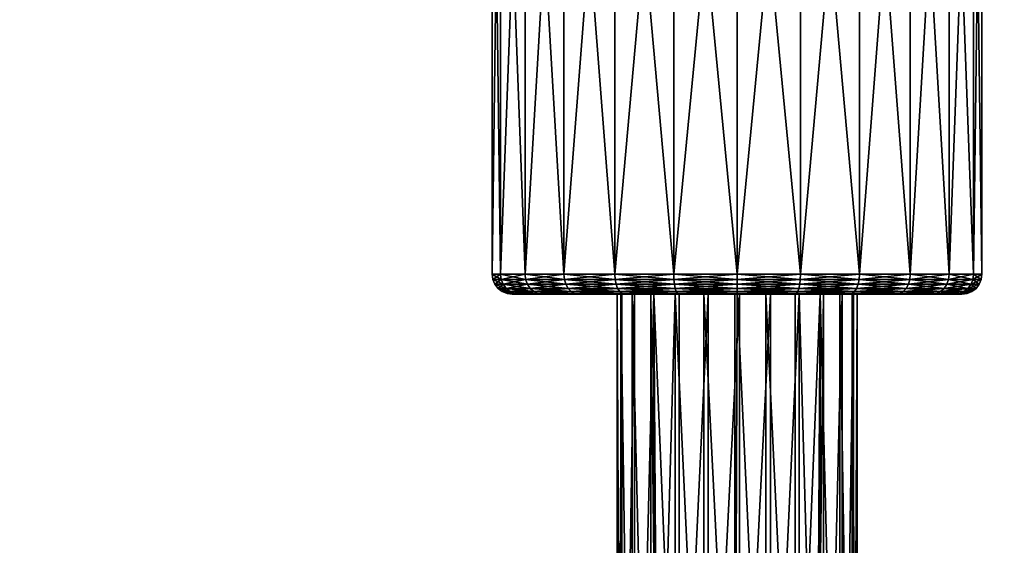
# Model space of a CAD drawing. Extents: x -0.145 to 0.145, y -0.546 to 0.024.
# Tile 654 of 656: x -0.036 to 0.013, y -0.053 to -0.027. Entities that reach past the tile are written whole.
import ezdxf

# ---------------------------------------------------------------- set-up
doc = ezdxf.new("R2010")
doc.units = 0
doc.layers.add('mesh', color=7, linetype='CONTINUOUS')

msp = doc.modelspace()

# ---------------------------------------------------------------- meshes
at = {"layer": 'mesh'}
mesh = msp.add_polyface(dxfattribs=at)
corners = [(-0.011734, -0.0066, 0.384054), (-0.011767, -0.006341, 0.384063), (-0.010539, -0.006341, 0.387026), (-0.012151, -0.0066, 0.380884), (-0.012185, -0.006341, 0.380884), (-0.011734, -0.0066, 0.377713), (-0.011767, -0.006341, 0.377704), (-0.01051, -0.0066, 0.374759), (-0.010539, -0.006341, 0.374742), (-0.011863, -0.0061, 0.384089), (-0.010626, -0.0061, 0.387076), (-0.012285, -0.0061, 0.380884), (-0.011863, -0.0061, 0.377678), (-0.010626, -0.0061, 0.374692), (-0.012017, -0.005893, 0.38413), (-0.010763, -0.005893, 0.387155), (-0.012444, -0.005893, 0.380884), (-0.012017, -0.005893, 0.377637), (-0.010763, -0.005893, 0.374612), (-0.010943, -0.005734, 0.387259), (-0.012217, -0.005734, 0.384184), (-0.012651, -0.005734, 0.380884), (-0.012217, -0.005734, 0.377584), (-0.010943, -0.005734, 0.374509), (-0.011152, -0.005634, 0.387379), (-0.01245, -0.005634, 0.384246), (-0.01245, -0.005634, 0.377521), (-0.011152, -0.005634, 0.374388), (-0.011376, -0.0056, 0.387509), (-0.0127, -0.0056, 0.384313), (-0.0127, -0.0056, 0.377454), (-0.011376, -0.0056, 0.374259), (-0.00927, -0.0056, 0.371514), (-0.016139, -0.0056, 0.371509), (-0.011734, -0.0396, 0.384054), (-0.01051, -0.0396, 0.387009), (-0.012151, -0.0396, 0.380884), (-0.011734, -0.0396, 0.377713), (-0.01051, -0.0396, 0.374759)]
mesh.append_faces([[corners[k] for k in face] for face in [(0, 1, 2, 2), (3, 1, 0, 0), (3, 4, 1, 1), (5, 4, 3, 3), (5, 6, 4, 4), (7, 6, 5, 5), (7, 8, 6, 6), (1, 9, 10, 10), (4, 9, 1, 1), (4, 11, 9, 9), (6, 11, 4, 4), (6, 12, 11, 11), (8, 12, 6, 6), (8, 13, 12, 12), (9, 14, 15, 15), (11, 14, 9, 9), (11, 16, 14, 14), (12, 16, 11, 11), (12, 17, 16, 16), (13, 17, 12, 12), (13, 18, 17, 17), (14, 19, 15, 15), (14, 20, 19, 19), (16, 20, 14, 14), (16, 21, 20, 20), (17, 22, 21, 21), (18, 22, 17, 17), (18, 23, 22, 22), (20, 24, 19, 19), (20, 25, 24, 24), (21, 25, 20, 20), (23, 26, 22, 22), (23, 27, 26, 26), (25, 28, 24, 24), (25, 29, 28, 28), (27, 30, 26, 26), (27, 31, 30, 30), (32, 33, 31, 31), (34, 0, 35, 35), (34, 3, 0, 0), (36, 3, 34, 34), (36, 5, 3, 3), (37, 5, 36, 36), (37, 7, 5, 5), (38, 7, 37, 37)]])
mesh = msp.add_polyface(dxfattribs=at)
corners = [(-0.003072, -0.0066, 0.392716), (-0.00308, -0.006341, 0.392749), (0.000099, -0.006341, 0.393168), (-0.006026, -0.0066, 0.391493), (-0.006043, -0.006341, 0.391522), (-0.008563, -0.0066, 0.389546), (-0.008587, -0.006341, 0.38957), (-0.01051, -0.0066, 0.387009), (-0.010539, -0.006341, 0.387026), (-0.011734, -0.0066, 0.384054), (-0.008563, -0.0066, 0.372222), (-0.010539, -0.006341, 0.374742), (-0.01051, -0.0066, 0.374759), (-0.008587, -0.006341, 0.372198), (-0.006026, -0.0066, 0.370275), (-0.006043, -0.006341, 0.370245), (-0.003072, -0.0066, 0.369051), (-0.00308, -0.006341, 0.369018), (0.000099, -0.0066, 0.368634), (0.000099, -0.006341, 0.3686), (-0.003106, -0.0061, 0.392846), (0.000099, -0.0061, 0.393268), (-0.006093, -0.0061, 0.391609), (-0.008658, -0.0061, 0.389641), (-0.010626, -0.0061, 0.387076), (-0.011767, -0.006341, 0.384063), (-0.010626, -0.0061, 0.374692), (-0.008658, -0.0061, 0.372127), (-0.006093, -0.0061, 0.370159), (-0.003106, -0.0061, 0.368922), (-0.003072, -0.0396, 0.392716), (0.000099, -0.0396, 0.393134), (-0.006026, -0.0396, 0.391493), (-0.008563, -0.0396, 0.389546), (-0.01051, -0.0396, 0.387009), (-0.01051, -0.0396, 0.374759), (-0.008563, -0.0396, 0.372222), (-0.006026, -0.0396, 0.370275), (-0.003072, -0.0396, 0.369051), (0.000099, -0.0396, 0.368634)]
mesh.append_faces([[corners[k] for k in face] for face in [(0, 1, 2, 2), (3, 1, 0, 0), (3, 4, 1, 1), (5, 4, 3, 3), (5, 6, 4, 4), (7, 6, 5, 5), (7, 8, 6, 6), (9, 8, 7, 7), (10, 11, 12, 12), (10, 13, 11, 11), (14, 13, 10, 10), (14, 15, 13, 13), (16, 15, 14, 14), (16, 17, 15, 15), (18, 17, 16, 16), (18, 19, 17, 17), (1, 20, 21, 21), (4, 20, 1, 1), (4, 22, 20, 20), (6, 22, 4, 4), (6, 23, 22, 22), (8, 23, 6, 6), (8, 24, 23, 23), (25, 24, 8, 8), (13, 26, 11, 11), (13, 27, 26, 26), (15, 27, 13, 13), (17, 28, 15, 15), (19, 29, 17, 17), (30, 0, 31, 31), (30, 3, 0, 0), (32, 3, 30, 30), (32, 5, 3, 3), (33, 5, 32, 32), (33, 7, 5, 5), (34, 7, 33, 33), (34, 9, 7, 7), (35, 10, 12, 12), (36, 10, 35, 35), (36, 14, 10, 10), (37, 14, 36, 36), (37, 16, 14, 14), (38, 16, 37, 37), (38, 18, 16, 16), (39, 18, 38, 38)]])
mesh = msp.add_polyface(dxfattribs=at)
corners = [(0.00327, -0.0396, 0.392716), (0.003261, -0.039859, 0.392683), (0.000099, -0.0396, 0.393134), (0.006224, -0.0396, 0.391493), (0.006207, -0.039859, 0.391463), (0.008737, -0.039859, 0.389522), (0.008761, -0.0396, 0.389546), (0.010678, -0.039859, 0.386992), (0.010708, -0.0396, 0.387009), (0.011899, -0.039859, 0.384045), (0.010708, -0.0396, 0.374759), (0.008737, -0.039859, 0.372246), (0.010678, -0.039859, 0.374776), (0.008761, -0.0396, 0.372222), (0.006207, -0.039859, 0.370304), (0.006224, -0.0396, 0.370275), (0.003261, -0.039859, 0.369084), (0.00327, -0.0396, 0.369051), (0.000099, -0.039859, 0.368668), (0.000099, -0.0396, 0.368634), (-0.003063, -0.039859, 0.369084), (0.000099, -0.039859, 0.3931), (0.006224, -0.0066, 0.370275), (0.003278, -0.006341, 0.369018), (0.00327, -0.0066, 0.369051), (0.006241, -0.006341, 0.370245), (0.008761, -0.0066, 0.372222), (0.008785, -0.006341, 0.372198), (0.010708, -0.0066, 0.374759), (0.008761, -0.0066, 0.389546), (0.010737, -0.006341, 0.387026), (0.010708, -0.0066, 0.387009), (0.006224, -0.0066, 0.391493), (0.008785, -0.006341, 0.38957), (0.00327, -0.0066, 0.392716), (0.006241, -0.006341, 0.391522), (0.000099, -0.0066, 0.393134), (0.003278, -0.006341, 0.392749), (-0.003072, -0.0066, 0.392716), (0.000099, -0.006341, 0.393168), (0.000099, -0.006341, 0.3686), (0.000099, -0.0066, 0.368634)]
mesh.append_faces([[corners[k] for k in face] for face in [(0, 1, 2, 2), (3, 4, 0, 0), (3, 5, 4, 4), (6, 5, 3, 3), (6, 7, 5, 5), (8, 7, 6, 6), (8, 9, 7, 7), (10, 11, 12, 12), (13, 11, 10, 10), (13, 14, 11, 11), (15, 14, 13, 13), (15, 16, 14, 14), (17, 16, 15, 15), (17, 18, 16, 16), (19, 18, 17, 17), (19, 20, 18, 18), (2, 1, 21, 21), (22, 23, 24, 24), (22, 25, 23, 23), (26, 25, 22, 22), (26, 27, 25, 25), (28, 27, 26, 26), (29, 30, 31, 31), (32, 33, 29, 29), (34, 35, 32, 32), (36, 37, 34, 34), (38, 39, 36, 36), (24, 40, 41, 41), (17, 24, 19, 19), (17, 22, 24, 24), (15, 22, 17, 17), (15, 26, 22, 22), (13, 26, 15, 15), (13, 28, 26, 26), (10, 28, 13, 13), (8, 29, 31, 31), (6, 29, 8, 8), (6, 32, 29, 29), (3, 32, 6, 6), (3, 34, 32, 32), (0, 34, 3, 3), (0, 36, 34, 34), (2, 36, 0, 0), (2, 38, 36, 36), (19, 24, 41, 41)]])
mesh = msp.add_polyface(dxfattribs=at)
corners = [(0.011932, -0.0396, 0.384054), (0.011899, -0.039859, 0.384045), (0.010708, -0.0396, 0.387009), (0.012315, -0.039859, 0.380884), (0.012349, -0.0396, 0.380884), (0.011899, -0.039859, 0.377722), (0.011932, -0.0396, 0.377713), (0.010678, -0.039859, 0.374776), (0.010708, -0.0396, 0.374759), (0.011802, -0.0401, 0.38402), (0.010678, -0.039859, 0.386992), (0.012215, -0.0401, 0.380884), (0.011802, -0.0401, 0.377748), (0.010592, -0.0401, 0.374826), (0.011649, -0.040307, 0.383978), (0.010592, -0.0401, 0.386942), (0.012056, -0.040307, 0.380884), (0.011649, -0.040307, 0.377789), (0.010454, -0.040307, 0.374905), (0.011849, -0.040466, 0.380884), (0.011449, -0.040466, 0.383925), (0.011449, -0.040466, 0.377843), (0.010275, -0.040466, 0.375009), (0.011608, -0.040566, 0.380884), (0.011216, -0.040566, 0.383862), (0.011216, -0.040566, 0.377905), (0.011349, -0.0406, 0.380884), (0.010966, -0.0406, 0.383795), (0.010966, -0.0406, 0.377972), (0.011932, -0.0066, 0.377713), (0.010737, -0.006341, 0.374742), (0.010708, -0.0066, 0.374759), (0.012349, -0.0066, 0.380884), (0.011964, -0.006341, 0.377704), (0.011932, -0.0066, 0.384054), (0.010708, -0.0066, 0.387009)]
mesh.append_faces([[corners[k] for k in face] for face in [(0, 1, 2, 2), (0, 3, 1, 1), (4, 3, 0, 0), (4, 5, 3, 3), (6, 5, 4, 4), (6, 7, 5, 5), (8, 7, 6, 6), (1, 9, 10, 10), (1, 11, 9, 9), (3, 11, 1, 1), (3, 12, 11, 11), (5, 12, 3, 3), (5, 13, 12, 12), (7, 13, 5, 5), (9, 14, 15, 15), (9, 16, 14, 14), (11, 16, 9, 9), (11, 17, 16, 16), (12, 17, 11, 11), (12, 18, 17, 17), (13, 18, 12, 12), (14, 19, 20, 20), (16, 19, 14, 14), (16, 21, 19, 19), (17, 21, 16, 16), (17, 22, 21, 21), (18, 22, 17, 17), (20, 23, 24, 24), (19, 23, 20, 20), (19, 25, 23, 23), (21, 25, 19, 19), (24, 26, 27, 27), (23, 26, 24, 24), (23, 28, 26, 26), (25, 28, 23, 23), (29, 30, 31, 31), (32, 33, 29, 29), (8, 29, 31, 31), (6, 29, 8, 8), (6, 32, 29, 29), (4, 32, 6, 6), (4, 34, 32, 32), (0, 34, 4, 4), (0, 35, 34, 34), (2, 35, 0, 0)]])
mesh = msp.add_polyface(dxfattribs=at)
corners = [(0.000099, -0.062632, -0.523321), (0.071863, -0.062404, -0.523989), (0.074001, -0.062657, -0.523643), (0.000099, -0.062563, -0.523438), (0.070081, -0.062193, -0.524276), (0.059234, -0.059906, -0.53787), (0.058519, -0.060067, -0.54094), (0.058877, -0.059875, -0.540944), (0.057846, -0.060297, -0.540929), (0.058175, -0.060206, -0.540935), (0.059608, -0.060344, -0.53464), (0.058745, -0.060545, -0.534271), (0.058072, -0.060547, -0.534363), (0.05696, -0.060423, -0.53787), (0.057219, -0.060375, -0.540916), (0.057101, -0.060393, -0.544983), (0.058163, -0.060423, -0.547766), (0.056643, -0.060379, -0.541268), (0.056677, -0.060383, -0.540905), (0.059152, -0.059878, -0.54399), (0.059495, -0.059638, -0.543927), (0.059231, -0.059638, -0.540948), (0.059591, -0.060676, -0.531817), (0.05857, -0.060413, -0.547584), (0.058646, -0.060436, -0.549031), (0.059313, -0.060448, -0.534516), (0.058889, -0.060105, -0.537801), (0.059133, -0.060329, -0.547345), (0.059428, -0.060233, -0.547224), (0.059735, -0.060089, -0.5471), (0.059574, -0.059662, -0.537936), (0.0468, -0.063219, -0.523218), (0.074029, -0.063632, -0.52378), (0.046798, -0.063632, -0.523631), (0.048733, -0.063459, -0.531001), (0.049367, -0.063475, -0.530787), (0.06433, -0.063417, -0.534139), (0.000099, -0.063067, -0.554535), (0.070969, -0.06342, -0.553594), (0.073911, -0.063474, -0.554206), (0.059099, -0.0518, -0.541315), (0.059127, -0.0388, -0.54032), (0.059127, -0.0518, -0.54032), (0.059099, -0.0388, -0.541315), (0.059283, -0.0518, -0.542997), (0.059283, -0.0388, -0.542997), (0.059467, -0.0518, -0.54468), (0.059467, -0.0388, -0.54468), (0.060099, -0.0528, -0.541312), (0.000099, -0.061782, -0.558926), (0.07326, -0.062124, -0.55849), (0.069677, -0.061653, -0.557829), (0.073567, -0.062165, -0.558546), (0.049943, -0.0635, -0.530434), (0.050417, -0.063531, -0.529972), (0.067874, -0.063593, -0.530465)]
mesh.append_faces([[corners[k] for k in face] for face in [(0, 1, 2, 2), (3, 4, 1, 1), (5, 6, 7, 7), (8, 9, 10, 10), (11, 12, 13, 13), (14, 15, 16, 16), (14, 17, 15, 15), (18, 17, 14, 14), (19, 20, 21, 21), (11, 22, 12, 12), (23, 16, 24, 24), (23, 14, 16, 16), (8, 14, 23, 23), (8, 25, 14, 14), (10, 25, 8, 8), (9, 26, 10, 10), (14, 13, 18, 18), (14, 11, 13, 13), (25, 11, 14, 14), (26, 6, 5, 5), (9, 6, 26, 26), (27, 8, 23, 23), (28, 8, 27, 27), (28, 9, 8, 8), (29, 9, 28, 28), (29, 6, 9, 9), (19, 6, 29, 29), (19, 7, 6, 6), (21, 7, 19, 19), (21, 5, 7, 7), (30, 5, 21, 21), (31, 32, 33, 33), (34, 35, 36, 36), (37, 38, 39, 39), (40, 41, 42, 42), (40, 43, 41, 41), (44, 43, 40, 40), (44, 45, 43, 43), (46, 45, 44, 44), (46, 47, 45, 45), (48, 40, 42, 42), (48, 44, 40, 40), (49, 50, 51, 51), (49, 52, 50, 50), (36, 35, 53, 53), (54, 55, 53, 53)]])
mesh = msp.add_polyface(dxfattribs=at)
corners = [(-0.01051, -0.0396, 0.374759), (-0.01048, -0.039859, 0.374776), (-0.008563, -0.0396, 0.372222), (-0.011701, -0.039859, 0.377722), (-0.011734, -0.0396, 0.377713), (-0.012117, -0.039859, 0.380884), (-0.012151, -0.0396, 0.380884), (-0.011701, -0.039859, 0.384045), (-0.011734, -0.0396, 0.384054), (-0.01048, -0.039859, 0.386992), (-0.01051, -0.0396, 0.387009), (-0.008539, -0.039859, 0.389522), (-0.008563, -0.0396, 0.389546), (-0.010394, -0.0401, 0.374826), (-0.008539, -0.039859, 0.372246), (-0.011604, -0.0401, 0.377748), (-0.012017, -0.0401, 0.380884), (-0.011604, -0.0401, 0.38402), (-0.010394, -0.0401, 0.386942), (-0.008468, -0.0401, 0.389451), (-0.010256, -0.040307, 0.374905), (-0.008468, -0.0401, 0.372316), (-0.011451, -0.040307, 0.377789), (-0.011858, -0.040307, 0.380884), (-0.011451, -0.040307, 0.383978), (-0.010256, -0.040307, 0.386862), (-0.008356, -0.040307, 0.389339), (-0.010077, -0.040466, 0.375009), (-0.008356, -0.040307, 0.372429), (-0.011251, -0.040466, 0.377843), (-0.011651, -0.040466, 0.380884), (-0.011251, -0.040466, 0.383925), (-0.010077, -0.040466, 0.386759), (-0.00821, -0.040466, 0.389192), (-0.009868, -0.040566, 0.386638)]
mesh.append_faces([[corners[k] for k in face] for face in [(0, 1, 2, 2), (0, 3, 1, 1), (4, 3, 0, 0), (4, 5, 3, 3), (6, 5, 4, 4), (6, 7, 5, 5), (8, 7, 6, 6), (8, 9, 7, 7), (10, 9, 8, 8), (10, 11, 9, 9), (12, 11, 10, 10), (1, 13, 14, 14), (1, 15, 13, 13), (3, 15, 1, 1), (3, 16, 15, 15), (5, 16, 3, 3), (5, 17, 16, 16), (7, 17, 5, 5), (7, 18, 17, 17), (9, 18, 7, 7), (9, 19, 18, 18), (11, 19, 9, 9), (13, 20, 21, 21), (13, 22, 20, 20), (15, 22, 13, 13), (15, 23, 22, 22), (16, 23, 15, 15), (16, 24, 23, 23), (17, 24, 16, 16), (17, 25, 24, 24), (18, 25, 17, 17), (18, 26, 25, 25), (19, 26, 18, 18), (20, 27, 28, 28), (20, 29, 27, 27), (22, 29, 20, 20), (22, 30, 29, 29), (23, 30, 22, 22), (23, 31, 30, 30), (24, 31, 23, 23), (24, 32, 31, 31), (25, 32, 24, 24), (25, 33, 32, 32), (26, 33, 25, 25), (32, 34, 31, 31)]])
mesh = msp.add_polyface(dxfattribs=at)
corners = [(-0.003072, -0.0396, 0.369051), (-0.003063, -0.039859, 0.369084), (0.000099, -0.0396, 0.368634), (-0.006009, -0.039859, 0.370304), (-0.006026, -0.0396, 0.370275), (-0.008539, -0.039859, 0.372246), (-0.008563, -0.0396, 0.372222), (-0.01048, -0.039859, 0.374776), (-0.008563, -0.0396, 0.389546), (-0.006009, -0.039859, 0.391463), (-0.008539, -0.039859, 0.389522), (-0.006026, -0.0396, 0.391493), (-0.003063, -0.039859, 0.392683), (-0.003072, -0.0396, 0.392716), (0.000099, -0.039859, 0.3931), (0.000099, -0.0396, 0.393134), (-0.005959, -0.0401, 0.370391), (-0.003037, -0.0401, 0.369181), (-0.008468, -0.0401, 0.372316), (-0.010394, -0.0401, 0.374826), (-0.005959, -0.0401, 0.391377), (-0.008468, -0.0401, 0.389451), (-0.003037, -0.0401, 0.392587), (0.000099, -0.0401, 0.393), (-0.00588, -0.040307, 0.370529), (-0.002996, -0.040307, 0.369334), (-0.008356, -0.040307, 0.372429), (-0.010256, -0.040307, 0.374905), (-0.00588, -0.040307, 0.391239), (-0.008356, -0.040307, 0.389339), (-0.002996, -0.040307, 0.392433), (0.000099, -0.040307, 0.392841), (-0.005776, -0.040466, 0.370708), (-0.002942, -0.040466, 0.369534), (-0.00821, -0.040466, 0.372575), (-0.010077, -0.040466, 0.375009), (-0.005776, -0.040466, 0.391059), (-0.00821, -0.040466, 0.389192), (-0.002942, -0.040466, 0.392233), (0.000099, -0.040466, 0.392634), (-0.008039, -0.040566, 0.389022), (-0.010077, -0.040466, 0.386759), (-0.005655, -0.040566, 0.390851), (-0.00288, -0.040566, 0.392)]
mesh.append_faces([[corners[k] for k in face] for face in [(0, 1, 2, 2), (0, 3, 1, 1), (4, 3, 0, 0), (4, 5, 3, 3), (6, 5, 4, 4), (6, 7, 5, 5), (8, 9, 10, 10), (11, 9, 8, 8), (11, 12, 9, 9), (13, 12, 11, 11), (13, 14, 12, 12), (15, 14, 13, 13), (1, 16, 17, 17), (3, 16, 1, 1), (3, 18, 16, 16), (5, 18, 3, 3), (5, 19, 18, 18), (10, 20, 21, 21), (9, 20, 10, 10), (9, 22, 20, 20), (12, 22, 9, 9), (12, 23, 22, 22), (14, 23, 12, 12), (17, 24, 25, 25), (16, 24, 17, 17), (16, 26, 24, 24), (18, 26, 16, 16), (18, 27, 26, 26), (21, 28, 29, 29), (20, 28, 21, 21), (20, 30, 28, 28), (22, 30, 20, 20), (22, 31, 30, 30), (25, 32, 33, 33), (24, 32, 25, 25), (24, 34, 32, 32), (26, 34, 24, 24), (26, 35, 34, 34), (29, 36, 37, 37), (28, 36, 29, 29), (28, 38, 36, 36), (30, 38, 28, 28), (30, 39, 38, 38), (37, 40, 41, 41), (36, 42, 37, 37), (38, 43, 36, 36)]])
mesh = msp.add_polyface(dxfattribs=at)
corners = [(0.00327, -0.0396, 0.392716), (0.006207, -0.039859, 0.391463), (0.003261, -0.039859, 0.392683), (0.003235, -0.0401, 0.392587), (0.000099, -0.039859, 0.3931), (0.006157, -0.0401, 0.391377), (0.008666, -0.0401, 0.389451), (0.008737, -0.039859, 0.389522), (0.010592, -0.0401, 0.386942), (0.010678, -0.039859, 0.386992), (0.011802, -0.0401, 0.38402), (0.010678, -0.039859, 0.374776), (0.008666, -0.0401, 0.372316), (0.010592, -0.0401, 0.374826), (0.008737, -0.039859, 0.372246), (0.006157, -0.0401, 0.370391), (0.006207, -0.039859, 0.370304), (0.003235, -0.0401, 0.369181), (0.003261, -0.039859, 0.369084), (0.000099, -0.0401, 0.368768), (0.000099, -0.039859, 0.368668), (-0.003037, -0.0401, 0.369181), (-0.003063, -0.039859, 0.369084), (0.000099, -0.0401, 0.393), (0.003194, -0.040307, 0.392433), (0.006078, -0.040307, 0.391239), (0.008554, -0.040307, 0.389339), (0.010454, -0.040307, 0.386862), (0.011649, -0.040307, 0.383978), (0.008554, -0.040307, 0.372429), (0.010454, -0.040307, 0.374905), (0.006078, -0.040307, 0.370529), (0.003194, -0.040307, 0.369334), (0.000099, -0.040307, 0.368927), (-0.002996, -0.040307, 0.369334), (0.000099, -0.040307, 0.392841), (-0.003037, -0.0401, 0.392587), (0.005974, -0.040466, 0.370708), (0.00314, -0.040466, 0.369534), (0.000099, -0.040466, 0.369134), (-0.002942, -0.040466, 0.369534), (0.000099, -0.040466, 0.392634), (-0.002996, -0.040307, 0.392433)]
mesh.append_faces([[corners[k] for k in face] for face in [(0, 1, 2, 2), (2, 3, 4, 4), (2, 5, 3, 3), (1, 5, 2, 2), (1, 6, 5, 5), (7, 6, 1, 1), (7, 8, 6, 6), (9, 8, 7, 7), (9, 10, 8, 8), (11, 12, 13, 13), (14, 12, 11, 11), (14, 15, 12, 12), (16, 15, 14, 14), (16, 17, 15, 15), (18, 17, 16, 16), (18, 19, 17, 17), (20, 19, 18, 18), (20, 21, 19, 19), (22, 21, 20, 20), (4, 3, 23, 23), (3, 24, 23, 23), (3, 25, 24, 24), (5, 25, 3, 3), (5, 26, 25, 25), (6, 26, 5, 5), (6, 27, 26, 26), (8, 27, 6, 6), (8, 28, 27, 27), (13, 29, 30, 30), (12, 29, 13, 13), (12, 31, 29, 29), (15, 31, 12, 12), (15, 32, 31, 31), (17, 32, 15, 15), (17, 33, 32, 32), (19, 33, 17, 17), (19, 34, 33, 33), (21, 34, 19, 19), (23, 35, 36, 36), (23, 24, 35, 35), (31, 37, 29, 29), (32, 38, 31, 31), (33, 39, 32, 32), (34, 40, 33, 33), (35, 41, 42, 42)]])
mesh = msp.add_polyface(dxfattribs=at)
corners = [(0.003194, -0.040307, 0.392433), (0.00314, -0.040466, 0.392233), (0.000099, -0.040307, 0.392841), (0.005974, -0.040466, 0.391059), (0.006078, -0.040307, 0.391239), (0.006078, -0.040307, 0.370529), (0.00314, -0.040466, 0.369534), (0.005974, -0.040466, 0.370708), (0.003194, -0.040307, 0.369334), (0.000099, -0.040466, 0.369134), (0.000099, -0.040307, 0.368927), (-0.002942, -0.040466, 0.369534), (0.000099, -0.040466, 0.392634), (0.003078, -0.040566, 0.392), (0.005853, -0.040566, 0.390851), (0.003078, -0.040566, 0.369767), (0.005853, -0.040566, 0.370917), (0.000099, -0.040566, 0.369375), (-0.00288, -0.040566, 0.369767), (0.000099, -0.040566, 0.392393), (-0.002942, -0.040466, 0.392233), (0.003011, -0.0406, 0.39175), (0.005724, -0.0406, 0.390626), (0.003011, -0.0406, 0.370017), (0.005724, -0.0406, 0.371141), (0.000099, -0.0406, 0.369634), (-0.002813, -0.0406, 0.370017), (0.000099, -0.0406, 0.392134), (-0.00288, -0.040566, 0.392), (-0.000018, -0.0406, 0.386883), (-0.001566, -0.0406, 0.386648), (0.000099, -0.0406, 0.386884), (0.001539, -0.0406, 0.386708), (0.002997, -0.0406, 0.386137), (0.008054, -0.0406, 0.388839), (0.004258, -0.0406, 0.385208), (0.008054, -0.0406, 0.372929), (0.004423, -0.0406, 0.376725), (0.005353, -0.0406, 0.377985), (0.0032, -0.0406, 0.375747), (0.001764, -0.0406, 0.37512), (0.000216, -0.0406, 0.374885), (-0.001341, -0.0406, 0.375059)]
mesh.append_faces([[corners[k] for k in face] for face in [(0, 1, 2, 2), (0, 3, 1, 1), (4, 3, 0, 0), (5, 6, 7, 7), (8, 9, 6, 6), (10, 11, 9, 9), (2, 1, 12, 12), (1, 13, 12, 12), (1, 14, 13, 13), (3, 14, 1, 1), (7, 15, 16, 16), (6, 15, 7, 7), (6, 17, 15, 15), (9, 17, 6, 6), (9, 18, 17, 17), (11, 18, 9, 9), (12, 19, 20, 20), (12, 13, 19, 19), (13, 21, 19, 19), (13, 22, 21, 21), (14, 22, 13, 13), (16, 23, 24, 24), (15, 23, 16, 16), (15, 25, 23, 23), (17, 25, 15, 15), (17, 26, 25, 25), (18, 26, 17, 17), (19, 27, 28, 28), (19, 21, 27, 27), (27, 29, 30, 30), (27, 31, 29, 29), (21, 31, 27, 27), (21, 32, 31, 31), (22, 32, 21, 21), (22, 33, 32, 32), (34, 33, 22, 22), (34, 35, 33, 33), (36, 37, 38, 38), (24, 39, 37, 37), (23, 39, 24, 24), (23, 40, 39, 39), (25, 40, 23, 23), (25, 41, 40, 40), (26, 41, 25, 25), (26, 42, 41, 41)]])
mesh = msp.add_polyface(dxfattribs=at)
corners = [(0.006078, -0.040307, 0.391239), (0.008408, -0.040466, 0.389192), (0.005974, -0.040466, 0.391059), (0.008554, -0.040307, 0.389339), (0.010275, -0.040466, 0.386759), (0.010454, -0.040307, 0.386862), (0.011449, -0.040466, 0.383925), (0.011649, -0.040307, 0.383978), (0.010454, -0.040307, 0.374905), (0.008408, -0.040466, 0.372575), (0.010275, -0.040466, 0.375009), (0.008554, -0.040307, 0.372429), (0.005974, -0.040466, 0.370708), (0.008237, -0.040566, 0.389022), (0.005853, -0.040566, 0.390851), (0.010066, -0.040566, 0.386638), (0.011216, -0.040566, 0.383862), (0.011449, -0.040466, 0.377843), (0.010066, -0.040566, 0.375129), (0.011216, -0.040566, 0.377905), (0.008237, -0.040566, 0.372746), (0.005853, -0.040566, 0.370917), (0.008054, -0.0406, 0.388839), (0.005724, -0.0406, 0.390626), (0.009842, -0.0406, 0.386509), (0.010966, -0.0406, 0.383795), (0.009842, -0.0406, 0.375259), (0.010966, -0.0406, 0.377972), (0.008054, -0.0406, 0.372929), (0.005724, -0.0406, 0.371141), (0.004258, -0.0406, 0.385208), (0.005236, -0.0406, 0.383984), (0.005863, -0.0406, 0.382549), (0.011349, -0.0406, 0.380884), (0.006098, -0.0406, 0.381001), (0.005924, -0.0406, 0.379444), (0.005353, -0.0406, 0.377985), (0.004423, -0.0406, 0.376725)]
mesh.append_faces([[corners[k] for k in face] for face in [(0, 1, 2, 2), (3, 1, 0, 0), (3, 4, 1, 1), (5, 4, 3, 3), (5, 6, 4, 4), (7, 6, 5, 5), (8, 9, 10, 10), (11, 9, 8, 8), (11, 12, 9, 9), (2, 13, 14, 14), (1, 13, 2, 2), (1, 15, 13, 13), (4, 15, 1, 1), (4, 16, 15, 15), (6, 16, 4, 4), (17, 18, 19, 19), (10, 18, 17, 17), (10, 20, 18, 18), (9, 20, 10, 10), (9, 21, 20, 20), (12, 21, 9, 9), (14, 22, 23, 23), (13, 22, 14, 14), (13, 24, 22, 22), (15, 24, 13, 13), (15, 25, 24, 24), (16, 25, 15, 15), (19, 26, 27, 27), (18, 26, 19, 19), (18, 28, 26, 26), (20, 28, 18, 18), (20, 29, 28, 28), (21, 29, 20, 20), (24, 30, 22, 22), (24, 31, 30, 30), (25, 31, 24, 24), (25, 32, 31, 31), (33, 32, 25, 25), (33, 34, 32, 32), (27, 34, 33, 33), (27, 35, 34, 34), (26, 35, 27, 27), (26, 36, 35, 35), (28, 36, 26, 26), (29, 37, 28, 28)]])
mesh = msp.add_polyface(dxfattribs=at)
corners = [(0.000098, -0.070728, -0.56298), (-0.004377, -0.071301, -0.563042), (0.000097, -0.070957, -0.563043), (0.00897, -0.073036, -0.56329), (0.002812, -0.07038, -0.562858), (0.004557, -0.07185, -0.563274), (0.000099, -0.07048, -0.560041), (0.008092, -0.071587, -0.5602), (0.000099, -0.070747, -0.560082), (0.090331, -0.06989, -0.558099), (0.090323, -0.068798, -0.558243), (-0.090125, -0.068798, -0.558243), (0.090315, -0.067183, -0.557922), (0.090314, -0.066689, -0.557678), (-0.090119, -0.067706, -0.558099), (0.090315, -0.0649, -0.555638), (0.090317, -0.064723, -0.555116), (-0.090116, -0.065144, -0.556133), (0.09032, -0.064615, -0.554574), (0.090323, -0.064579, -0.554024), (-0.090119, -0.064723, -0.555116), (0.004258, -0.0406, 0.385208), (0.004068, -0.0713, 0.385384), (0.002997, -0.0713, 0.386137), (0.002997, -0.0406, 0.386137), (0.001539, -0.0406, 0.386708), (0.001539, -0.0713, 0.386708), (0.000099, -0.0406, 0.386884), (-0.000018, -0.0713, 0.386883), (-0.001566, -0.0406, 0.386648), (-0.001566, -0.0713, 0.386648), (-0.000018, -0.0406, 0.386883), (0.001764, -0.0406, 0.37512), (0.001764, -0.0713, 0.37512), (0.0032, -0.0406, 0.375747), (0.000216, -0.0713, 0.374885), (0.000216, -0.0406, 0.374885), (-0.001341, -0.0713, 0.375059), (-0.001341, -0.0406, 0.375059), (0.004258, -0.0793, 0.385208), (0.005236, -0.0793, 0.383984), (0.005236, -0.0406, 0.383984), (0.005863, -0.0793, 0.382549), (0.005863, -0.0406, 0.382549), (0.006098, -0.0793, 0.381001), (0.006098, -0.0406, 0.381001), (0.005924, -0.0793, 0.379444), (0.005924, -0.0406, 0.379444), (0.005353, -0.0793, 0.377985), (0.005353, -0.0406, 0.377985), (0.004423, -0.0793, 0.376725), (0.004423, -0.0406, 0.376725), (0.004068, -0.0713, 0.376384), (0.0032, -0.0713, 0.375747), (-0.00387, -0.0713, 0.376384), (-0.002799, -0.0713, 0.37563), (0.0939, -0.063263, -0.523289), (-0.093702, -0.063262, -0.523288), (0.000099, -0.063233, -0.522744), (-0.093705, -0.063228, -0.523015), (-0.093703, -0.063217, -0.523178), (0.093901, -0.063217, -0.523178), (0.000099, -0.07017, -0.562827), (-0.004133, -0.070682, -0.562902)]
mesh.append_faces([[corners[k] for k in face] for face in [(0, 1, 2, 2), (3, 4, 0, 0), (5, 0, 2, 2), (6, 7, 8, 8), (9, 10, 11, 11), (12, 13, 14, 14), (15, 16, 17, 17), (18, 19, 20, 20), (21, 22, 23, 23), (23, 24, 21, 21), (23, 25, 24, 24), (26, 25, 23, 23), (26, 27, 25, 25), (28, 27, 26, 26), (29, 28, 30, 30), (31, 28, 29, 29), (31, 27, 28, 28), (32, 33, 34, 34), (32, 35, 33, 33), (36, 35, 32, 32), (36, 37, 35, 35), (38, 37, 36, 36), (21, 39, 22, 22), (21, 40, 39, 39), (41, 40, 21, 21), (41, 42, 40, 40), (43, 42, 41, 41), (43, 44, 42, 42), (45, 44, 43, 43), (45, 46, 44, 44), (47, 46, 45, 45), (47, 48, 46, 46), (49, 48, 47, 47), (49, 50, 48, 48), (51, 50, 49, 49), (51, 52, 50, 50), (34, 52, 51, 51), (34, 53, 52, 52), (33, 53, 34, 34), (53, 54, 52, 52), (33, 55, 53, 53), (33, 35, 55, 55), (56, 57, 58, 58), (59, 60, 61, 61), (62, 63, 0, 0), (4, 62, 0, 0)]])
mesh = msp.add_polyface(dxfattribs=at)
corners = [(0.000099, -0.060293, -0.534304), (-0.056445, -0.060379, -0.541268), (0.000099, -0.060059, -0.541268), (0.000099, -0.06052, -0.531601), (-0.056472, -0.060383, -0.540904), (0.000099, -0.060879, -0.52733), (-0.05941, -0.060677, -0.531818), (0.000099, -0.061043, -0.526787), (-0.060101, -0.060736, -0.530664), (0.000099, -0.060085, -0.546717), (-0.044958, -0.063608, -0.528586), (0.000099, -0.063654, -0.528474), (0.000099, -0.063475, -0.530322), (0.000099, -0.063723, -0.527756), (-0.012806, -0.063779, -0.527201), (0.000099, -0.063779, -0.527183), (0.000099, -0.062859, -0.541268), (-0.056413, -0.063179, -0.541268), (0.000099, -0.063116, -0.534026), (-0.001566, -0.0406, 0.386648), (-0.001566, -0.0713, 0.386648), (-0.003002, -0.0406, 0.38602), (-0.00406, -0.0406, 0.376559), (-0.00387, -0.0713, 0.376384), (-0.002799, -0.0713, 0.37563), (-0.001341, -0.0406, 0.375059), (-0.001341, -0.0713, 0.375059), (-0.002799, -0.0406, 0.37563), (-0.00406, -0.0793, 0.376559), (-0.005038, -0.0406, 0.377783), (-0.005038, -0.0793, 0.377783), (-0.005665, -0.0406, 0.379218), (-0.005665, -0.0793, 0.379218), (-0.0059, -0.0406, 0.380767), (-0.0059, -0.0793, 0.380767), (-0.005726, -0.0406, 0.382323), (-0.005726, -0.0793, 0.382323), (-0.005155, -0.0406, 0.383782), (-0.005155, -0.0793, 0.383782), (-0.004225, -0.0406, 0.385043), (-0.004225, -0.0793, 0.385043), (-0.00387, -0.0713, 0.385384), (-0.003002, -0.0713, 0.38602), (-0.005526, -0.0406, 0.371141), (-0.002813, -0.0406, 0.370017), (-0.007856, -0.0406, 0.372929), (-0.009644, -0.0406, 0.375259), (-0.010768, -0.0406, 0.377972), (-0.011151, -0.0406, 0.380884), (-0.010768, -0.0406, 0.383795), (-0.009644, -0.0406, 0.386509), (-0.048814, -0.063272, -0.522526), (0.000099, -0.063233, -0.522744), (0.000099, -0.063804, -0.521865), (-0.013244, -0.068069, -0.519808), (0.000099, -0.066553, -0.520223), (0.000099, -0.067997, -0.519901), (-0.046602, -0.063632, -0.523521), (0.000099, -0.06321, -0.522953), (0.000099, -0.063632, -0.523375), (0.000099, -0.063779, -0.523728), (-0.045019, -0.063778, -0.527234), (-0.056539, -0.060382, -0.542899), (0.000099, -0.060158, -0.552247), (-0.046042, -0.063485, -0.530418)]
mesh.append_faces([[corners[k] for k in face] for face in [(0, 1, 2, 2), (3, 4, 0, 0), (5, 6, 3, 3), (7, 8, 5, 5), (2, 1, 9, 9), (10, 11, 12, 12), (13, 14, 15, 15), (16, 17, 18, 18), (19, 20, 21, 21), (22, 23, 24, 24), (25, 24, 26, 26), (27, 24, 25, 25), (27, 22, 24, 24), (22, 28, 23, 23), (29, 30, 22, 22), (31, 32, 29, 29), (33, 34, 31, 31), (35, 36, 33, 33), (37, 38, 35, 35), (39, 40, 37, 37), (39, 41, 40, 40), (21, 41, 39, 39), (21, 42, 41, 41), (20, 42, 21, 21), (43, 25, 44, 44), (43, 27, 25, 25), (45, 27, 43, 43), (45, 22, 27, 27), (46, 22, 45, 45), (46, 29, 22, 22), (47, 29, 46, 46), (47, 31, 29, 29), (48, 31, 47, 47), (48, 33, 31, 31), (49, 33, 48, 48), (49, 35, 33, 33), (50, 35, 49, 49), (50, 37, 35, 35), (51, 52, 53, 53), (54, 55, 56, 56), (57, 58, 59, 59), (14, 60, 15, 15), (14, 61, 60, 60), (9, 62, 63, 63), (64, 12, 18, 18)]])
mesh = msp.add_polyface(dxfattribs=at)
corners = [(-0.003398, -0.071591, -0.560209), (-0.006895, -0.072206, -0.560365), (-0.006894, -0.071588, -0.560203), (-0.006896, -0.072336, -0.560431), (-0.0069, -0.073783, -0.561785), (-0.003401, -0.073955, -0.562135), (-0.006901, -0.073954, -0.562132), (-0.006899, -0.073671, -0.561559), (0.000099, -0.073672, -0.561564), (-0.007763, -0.073692, -0.56145), (-0.006899, -0.07358, -0.561445), (-0.007486, -0.074026, -0.56214), (-0.007703, -0.073893, -0.561789), (-0.008275, -0.07176, -0.560225), (-0.004377, -0.071301, -0.563042), (-0.004476, -0.070812, -0.562921), (-0.008318, -0.072271, -0.563134), (-0.005876, -0.073881, -0.565037), (-0.005808, -0.074013, -0.565566), (-0.003844, -0.073486, -0.565604), (-0.007782, -0.074649, -0.565041), (-0.005975, -0.073654, -0.564526), (-0.003892, -0.073338, -0.565046), (-0.007906, -0.074452, -0.564565), (-0.008064, -0.074173, -0.564132), (-0.008453, -0.073429, -0.563479), (-0.004262, -0.071822, -0.563268), (-0.00825, -0.073826, -0.563765), (-0.00415, -0.072311, -0.563595), (-0.004048, -0.07274, -0.564014), (-0.003961, -0.073088, -0.564506), (-0.006901, -0.074155, -0.562525), (-0.007441, -0.074274, -0.562664), (-0.006901, -0.074226, -0.562664), (-0.005038, -0.0406, 0.377783), (-0.005665, -0.0793, 0.379218), (-0.005038, -0.0793, 0.377783), (-0.005665, -0.0406, 0.379218), (-0.0059, -0.0793, 0.380767), (-0.0059, -0.0406, 0.380767), (-0.005726, -0.0793, 0.382323), (-0.005726, -0.0406, 0.382323), (-0.005155, -0.0793, 0.383782), (-0.005155, -0.0406, 0.383782), (-0.004225, -0.0793, 0.385043), (0.000099, -0.067997, -0.519901), (0.0001, -0.086358, -0.517044), (-0.013244, -0.068069, -0.519808), (0.000099, -0.072338, -0.560439), (-0.006896, -0.072697, -0.560615), (-0.006897, -0.073024, -0.560857), (0.000099, -0.073026, -0.560864), (-0.006898, -0.073272, -0.561059), (0.000099, -0.073329, -0.561135), (0.000099, -0.073581, -0.561451), (-0.007834, -0.073445, -0.561137), (-0.007914, -0.073156, -0.560859), (-0.00384, -0.073573, -0.56737), (-0.003849, -0.073707, -0.567274), (-0.006812, -0.074457, -0.567274), (-0.005736, -0.074046, -0.566085)]
mesh.append_faces([[corners[k] for k in face] for face in [(0, 1, 2, 2), (0, 3, 1, 1), (4, 5, 6, 6), (7, 8, 4, 4), (9, 7, 4, 4), (9, 10, 7, 7), (11, 4, 6, 6), (11, 12, 4, 4), (12, 9, 4, 4), (1, 13, 2, 2), (14, 15, 16, 16), (17, 18, 19, 19), (17, 20, 18, 18), (21, 17, 22, 22), (21, 23, 17, 17), (24, 23, 21, 21), (25, 26, 14, 14), (27, 26, 25, 25), (27, 28, 26, 26), (24, 28, 27, 27), (24, 29, 28, 28), (21, 29, 24, 24), (22, 30, 21, 21), (31, 6, 5, 5), (31, 11, 6, 6), (31, 32, 11, 11), (33, 32, 31, 31), (34, 35, 36, 36), (37, 38, 35, 35), (39, 40, 38, 38), (41, 42, 40, 40), (43, 44, 42, 42), (45, 46, 47, 47), (3, 48, 49, 49), (50, 51, 52, 52), (49, 51, 50, 50), (52, 53, 10, 10), (10, 54, 7, 7), (52, 10, 9, 9), (9, 55, 52, 52), (50, 56, 49, 49), (50, 52, 56, 56), (55, 56, 52, 52), (57, 58, 59, 59), (60, 59, 58, 58)]])
mesh = msp.add_polyface(dxfattribs=at)
corners = [(-0.002942, -0.040466, 0.369534), (-0.005655, -0.040566, 0.370917), (-0.00288, -0.040566, 0.369767), (-0.005776, -0.040466, 0.370708), (-0.008039, -0.040566, 0.372746), (-0.00821, -0.040466, 0.372575), (-0.009868, -0.040566, 0.375129), (-0.010077, -0.040466, 0.375009), (-0.011018, -0.040566, 0.377905), (-0.011251, -0.040466, 0.377843), (-0.01141, -0.040566, 0.380884), (-0.011651, -0.040466, 0.380884), (-0.011018, -0.040566, 0.383862), (-0.011251, -0.040466, 0.383925), (-0.009868, -0.040566, 0.386638), (-0.010077, -0.040466, 0.386759), (-0.008039, -0.040566, 0.389022), (-0.00821, -0.040466, 0.389192), (-0.005655, -0.040566, 0.390851), (-0.005776, -0.040466, 0.391059), (-0.00288, -0.040566, 0.392), (-0.002942, -0.040466, 0.392233), (0.000099, -0.040566, 0.392393), (-0.005526, -0.0406, 0.371141), (-0.002813, -0.0406, 0.370017), (-0.007856, -0.0406, 0.372929), (-0.009644, -0.0406, 0.375259), (-0.010768, -0.0406, 0.377972), (-0.011151, -0.0406, 0.380884), (-0.010768, -0.0406, 0.383795), (-0.009644, -0.0406, 0.386509), (-0.007856, -0.0406, 0.388839), (-0.005526, -0.0406, 0.390626), (-0.002813, -0.0406, 0.39175), (0.000099, -0.0406, 0.392134), (-0.005155, -0.0406, 0.383782), (-0.004225, -0.0406, 0.385043), (-0.003002, -0.0406, 0.38602), (-0.001566, -0.0406, 0.386648)]
mesh.append_faces([[corners[k] for k in face] for face in [(0, 1, 2, 2), (3, 1, 0, 0), (3, 4, 1, 1), (5, 4, 3, 3), (5, 6, 4, 4), (7, 6, 5, 5), (7, 8, 6, 6), (9, 8, 7, 7), (9, 10, 8, 8), (11, 10, 9, 9), (11, 12, 10, 10), (13, 12, 11, 11), (13, 14, 12, 12), (15, 16, 14, 14), (17, 18, 16, 16), (19, 20, 18, 18), (21, 22, 20, 20), (2, 23, 24, 24), (1, 23, 2, 2), (1, 25, 23, 23), (4, 25, 1, 1), (4, 26, 25, 25), (6, 26, 4, 4), (6, 27, 26, 26), (8, 27, 6, 6), (8, 28, 27, 27), (10, 28, 8, 8), (10, 29, 28, 28), (12, 29, 10, 10), (12, 30, 29, 29), (14, 30, 12, 12), (14, 31, 30, 30), (16, 31, 14, 14), (16, 32, 31, 31), (18, 32, 16, 16), (18, 33, 32, 32), (20, 33, 18, 18), (20, 34, 33, 33), (31, 35, 30, 30), (31, 36, 35, 35), (32, 36, 31, 31), (32, 37, 36, 36), (33, 37, 32, 32), (33, 38, 37, 37), (34, 38, 33, 33)]])
mesh = msp.add_polyface(dxfattribs=at)
corners = [(0.000099, -0.073672, -0.561564), (0.000099, -0.073956, -0.562136), (-0.003401, -0.073955, -0.562135), (0.000099, -0.072209, -0.560373), (-0.006896, -0.072336, -0.560431), (-0.003398, -0.071591, -0.560209), (-0.0069, -0.073783, -0.561785), (-0.003759, -0.073957, -0.567756), (-0.002391, -0.073822, -0.567765), (-0.00183, -0.073659, -0.567756), (-0.006178, -0.074749, -0.567765), (0.000093, -0.072638, -0.564508), (-0.003961, -0.073088, -0.564506), (-0.00186, -0.073019, -0.565058), (-0.004048, -0.07274, -0.564014), (0.000094, -0.072278, -0.563983), (-0.00415, -0.072311, -0.563595), (0.000096, -0.071672, -0.563436), (-0.004262, -0.071822, -0.563268), (-0.004377, -0.071301, -0.563042), (-0.004133, -0.070682, -0.562902), (-0.004476, -0.070812, -0.562921), (0.000097, -0.070957, -0.563043), (0.000098, -0.070728, -0.56298), (-0.001836, -0.073178, -0.565637), (-0.00181, -0.073295, -0.566201), (-0.001239, -0.073185, -0.566218), (-0.003844, -0.073486, -0.565604), (-0.003892, -0.073338, -0.565046), (-0.005876, -0.073881, -0.565037), (-0.005975, -0.073654, -0.564526), (-0.006901, -0.074155, -0.562525), (-0.002228, -0.073296, -0.567274), (-0.006894, -0.071588, -0.560203), (0.000099, -0.070747, -0.560082), (-0.00406, -0.0406, 0.376559), (-0.005038, -0.0793, 0.377783), (-0.00406, -0.0793, 0.376559), (-0.003002, -0.0713, 0.38602), (0.004068, -0.0713, 0.385384), (-0.00387, -0.0713, 0.385384), (0.000216, -0.0713, 0.374885), (-0.001341, -0.0713, 0.375059), (-0.002799, -0.0713, 0.37563), (0.0032, -0.0713, 0.375747), (-0.00387, -0.0713, 0.376384), (0.000099, -0.072338, -0.560439), (0.000099, -0.072699, -0.560622), (-0.006896, -0.072697, -0.560615), (0.000099, -0.073026, -0.560864), (0.000099, -0.073329, -0.561135), (-0.006898, -0.073272, -0.561059), (-0.006899, -0.073671, -0.561559), (0.000099, -0.073581, -0.561451), (-0.006899, -0.07358, -0.561445), (-0.00384, -0.073573, -0.56737), (-0.003849, -0.073707, -0.567274), (0.000119, -0.073172, -0.56737), (-0.003825, -0.073648, -0.567548), (-0.003796, -0.073782, -0.567683), (0.000118, -0.073471, -0.567728), (-0.007576, -0.074912, -0.567586), (-0.005644, -0.074461, -0.567756), (-0.007495, -0.075089, -0.567728), (-0.003791, -0.073673, -0.566143), (-0.005808, -0.074013, -0.565566), (-0.005736, -0.074046, -0.566085), (0.008099, -0.074143, -0.562531), (-0.006901, -0.074226, -0.562664)]
mesh.append_faces([[corners[k] for k in face] for face in [(0, 1, 2, 2), (3, 4, 5, 5), (6, 0, 2, 2), (7, 8, 9, 9), (7, 10, 8, 8), (11, 12, 13, 13), (11, 14, 12, 12), (15, 16, 14, 14), (17, 18, 16, 16), (19, 20, 21, 21), (22, 19, 18, 18), (23, 20, 19, 19), (24, 25, 26, 26), (24, 27, 25, 25), (28, 27, 24, 24), (28, 29, 27, 27), (30, 12, 14, 14), (28, 13, 12, 12), (24, 13, 28, 28), (2, 1, 31, 31), (32, 26, 25, 25), (5, 33, 34, 34), (35, 36, 37, 37), (38, 39, 40, 40), (41, 42, 43, 43), (44, 43, 45, 45), (3, 46, 4, 4), (46, 47, 48, 48), (48, 47, 49, 49), (49, 50, 51, 51), (52, 53, 0, 0), (50, 53, 54, 54), (55, 32, 56, 56), (55, 57, 32, 32), (58, 57, 55, 55), (58, 59, 60, 60), (61, 59, 58, 58), (60, 62, 7, 7), (59, 63, 60, 60), (27, 64, 25, 25), (27, 65, 64, 64), (65, 66, 64, 64), (31, 67, 68, 68), (64, 32, 25, 25), (64, 56, 32, 32), (66, 56, 64, 64)]])

doc.saveas('drawing.dxf')
